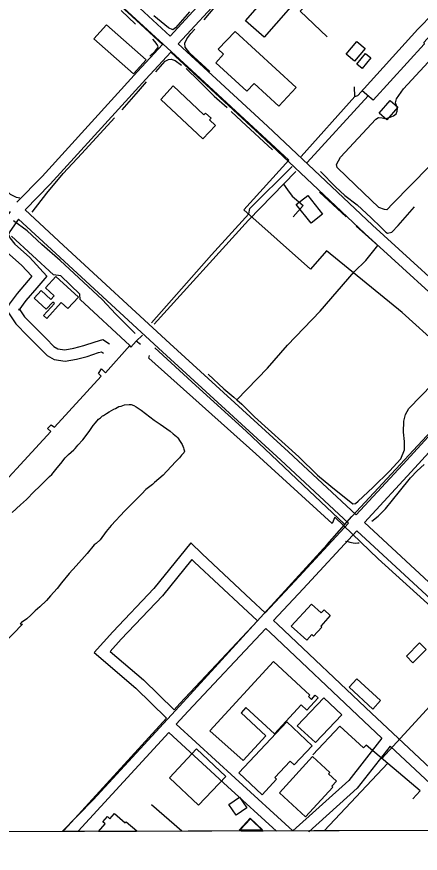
# Model space of a CAD drawing. Extents: x 3355677 to 3393573, y 612928 to 638357.
# Drawn here: x 3381706 to 3382783, y 618312 to 620542 of the extents above; entities that cross this region are included whole.
import ezdxf

# ---------------------------------------------------------------- set-up
doc = ezdxf.new("R2010")
doc.units = 0
for name, color, linetype in [('V-BLDG-OTLN', 7, 'Continuous'), ('V-GRID-FRAM', 7, 'Continuous'), ('V-ROAD-CNTR', 7, 'Continuous'), ('V-SITE-OTLN', 7, 'Continuous'), ('V-SITE-VEGE', 7, 'Continuous'), ('V-TOPO-SHOR', 7, 'Continuous'), ('V-UTIL-LINE', 7, 'Continuous')]:
    doc.layers.add(name, color=color, linetype=linetype)

msp = doc.modelspace()

# ---------------------------------------------------------------- linework, layer by layer
at = {"layer": 'V-BLDG-OTLN'}
for p, q in [((3381936, 618395.8), (3381948.2, 618410)), ((3381948.2, 618410), (3381954.8, 618404.3)), ((3381954.8, 618404.3), (3381966.6, 618418.1)), ((3381966.6, 618418.1), (3381995.6, 618393.2)), ((3382302.1, 618374.4), (3382330.1, 618403.5)), ((3382330.1, 618403.5), (3382363.9, 618371.1)), ((3381924.1, 618370), (3381941.9, 618390.7)), ((3381941.9, 618390.7), (3381936, 618395.8)), ((3381995.6, 618393.2), (3381998.3, 618396.3)), ((3381998.3, 618396.3), (3382026.5, 618372)), ((3382025, 618370.2), (3381924.1, 618370)), ((3382026.5, 618372), (3382025, 618370.2)), ((3382361.8, 618374.2), (3382299.2, 618374)), ((3382305.7, 618371), (3382302.1, 618374.4)), ((3382363.9, 618371.1), (3382305.7, 618371))]:
    msp.add_line(p, q, dxfattribs=at)
for points in [[(3382316.2, 620531.7), (3382438.2, 620670.9), (3382488, 620627.2), (3382366, 620488)], [(3381945.9, 620521), (3382050.9, 620427.9), (3382017.3, 620389.9), (3381911.4, 620483.8)], [(3382288.6, 620502.8), (3382451.3, 620353.9), (3382405.4, 620303.8), (3382339.1, 620364.5), (3382320.1, 620343.7), (3382237, 620419.8), (3382257.7, 620442.5), (3382243.4, 620455.6)], [(3382585.3, 620442.4), (3382613.7, 620476), (3382635.6, 620457.6), (3382607.2, 620424)], [(3382613.7, 620415.8), (3382636.7, 620444.2), (3382650.7, 620432.8), (3382627.6, 620404.5)], [(3382123, 620357.9), (3382205.2, 620280.8), (3382209.8, 620285.7), (3382224.5, 620272), (3382220.3, 620267.6), (3382236.3, 620252.6), (3382202.6, 620216.7), (3382090.3, 620321.9)], [(3382673.5, 620285.2), (3382702.5, 620319.1), (3382723, 620301.6), (3382693.9, 620267.7)], [(3382482.6, 620066), (3382522.2, 620016.4), (3382491.4, 619991.8), (3382451.8, 620041.4)], [(3381810.6, 619849.9), (3381870.5, 619794.8), (3381842.3, 619764.2), (3381824.7, 619780.4), (3381785.9, 619738.1), (3381777.5, 619745.8), (3381806.7, 619777.5), (3381802.2, 619781.6), (3381784.6, 619762.6), (3381752.5, 619792.1), (3381771.4, 619812.7), (3381797.3, 619788.9), (3381805.8, 619798.1), (3381782.6, 619819.5)], [(3382438.7, 618917.2), (3382492.2, 618976.3), (3382518.2, 618952.7), (3382526, 618961.3), (3382542.7, 618946.2), (3382517.1, 618917.9), (3382520.2, 618915.1), (3382498.2, 618890.9), (3382493.7, 618895), (3382480, 618879.9)], [(3382745.8, 618837.8), (3382780.9, 618872.9), (3382798.4, 618855.3), (3382763.3, 618820.2)], [(3382221.1, 618638.9), (3382390.7, 618823.2), (3382487.8, 618733.8), (3382484.1, 618729.7), (3382492.2, 618722.2), (3382502.6, 618733.5), (3382510.2, 618726.5), (3382480.1, 618693.9), (3382464.9, 618707.9), (3382393.8, 618630.6), (3382317.7, 618700.7), (3382304.5, 618686.2), (3382370.9, 618625.1), (3382310.1, 618559.1)], [(3382613.3, 618777.4), (3382676.9, 618719.4), (3382656.1, 618696.6), (3382592.6, 618754.6)], [(3382454.4, 618652.2), (3382525, 618726.7), (3382573.5, 618680.8), (3382503.6, 618607.1)], [(3382298.8, 618526.5), (3382426.3, 618662.2), (3382494.2, 618598.4), (3382446.5, 618547.7), (3382435.6, 618558), (3382394.5, 618514.3), (3382399.5, 618509.6), (3382360.7, 618468.3)], [(3382185.6, 618590.3), (3382263.7, 618516.8), (3382191.2, 618439.9), (3382113.8, 618512.8)], [(3382407.2, 618473.5), (3382495.5, 618570.1), (3382541.7, 618527.8), (3382537.9, 618523.7), (3382558.9, 618504.4), (3382546.6, 618491), (3382549.4, 618488.4), (3382476.9, 618409.1)], [(3382300.5, 618461.7), (3382320.1, 618433.5), (3382291.3, 618413.5), (3382271.7, 618441.7)]]:
    msp.add_lwpolyline(points, close=True, dxfattribs=at)
for points in [[(3382299.2, 618374), (3382329.1, 618405.4)], [(3382329.1, 618405.4), (3382361.8, 618374.2)]]:
    msp.add_lwpolyline(points, dxfattribs=at)
at = {"layer": 'V-GRID-FRAM'}
msp.add_lwpolyline([(3359767.9, 636495.9), (3391341.6, 636578.5), (3391397.2, 618394.8), (3359807.6, 618312.1), (3359767.9, 636495.9)], dxfattribs=at)
at = {"layer": 'V-ROAD-CNTR'}
for points in [[(3382094.7, 620468.3), (3382002.5, 620553.5), (3381677.8, 620841), (3381618.3, 620898.3), (3381606, 620920.6), (3381607, 620951.3), (3381622.5, 620983.6), (3381673.1, 621043.1), (3381756.5, 621140.7), (3381918.6, 621308), (3382051, 621451.1)], [(3382115, 620490.3), (3382022.6, 620575.7), (3381698.2, 620863.1), (3381642.4, 620916.7), (3381636.3, 620927.8), (3381636.8, 620944), (3381647.9, 620967.1), (3381696, 621023.7), (3381778.7, 621120.5), (3381940.4, 621287.4), (3382073.3, 621431)], [(3382568.5, 620982.1), (3382238.4, 620624.5), (3382115, 620490.3)], [(3382590.7, 620961.9), (3382260.4, 620604.2), (3382137.1, 620470)], [(3382645.3, 620912.2), (3382931.4, 620651), (3383337.1, 620273.1), (3383400.5, 620215), (3383411.3, 620197.4), (3383411.2, 620195.8), (3383405.1, 620182.3), (3383321.7, 620098.6), (3383106.6, 619867.2), (3383004.7, 619741.4), (3382980.6, 619718.1), (3382968.2, 619710.5), (3382958.1, 619710.6), (3382946.5, 619719.2), (3382926.9, 619739.3), (3382655.3, 619986.4), (3382374.7, 620250.2), (3382137.1, 620470)], [(3383080.1, 620553.5), (3383357.5, 620295.1), (3383423.9, 620234.2), (3383441.9, 620204.8), (3383440.7, 620188.4), (3383430.2, 620165), (3383343.3, 620077.8), (3383129.3, 619847.5), (3383026.8, 619721.1), (3382999.1, 619694.2), (3382976.6, 619680.4), (3382948, 619680.7), (3382926.7, 619696.6), (3382906, 619717.7), (3382635, 619964.4), (3382354.3, 620228.3), (3382116.8, 620447.9)], [(3382611.9, 619214.6), (3382746.5, 619360.1), (3383141.8, 619791.9), (3383588.7, 620275.3), (3383846.2, 620556.6)], [(3382094.7, 620468.3), (3382028.4, 620396.1), (3381773.5, 620116.5), (3381705.9, 620047.8)], [(3382116.8, 620447.9), (3382050.5, 620375.8), (3381795.2, 620095.9), (3381728, 620027.5)], [(3381688.3, 620023.2), (3381661.7, 619985.2), (3381651.6, 619963.5), (3381660.7, 619937.8), (3381679.2, 619914.8), (3381718.8, 619880), (3381746.1, 619850.4), (3381736.4, 619839.4), (3381707.1, 619804.4), (3381685.6, 619776.1), (3381678.2, 619760.6), (3381703.6, 619723.5), (3381735, 619691.7), (3381762.9, 619663.5), (3381786.7, 619639), (3381805.8, 619628.1), (3381835.1, 619623.9), (3381865.1, 619629.2), (3381893.5, 619636.9), (3381924.3, 619646.8), (3381931.7, 619649), (3381937.6, 619645.3)], [(3381728, 620027.5), (3381830.7, 619932.9), (3382114.8, 619671.2), (3382431, 619382.4), (3382611.9, 619214.6)], [(3381710.6, 620002.7), (3381687.8, 619970.1), (3381684, 619961.9), (3381687.3, 619952.6), (3381700.9, 619935.6), (3381739.8, 619901.5), (3381786.5, 619850.8), (3381759.2, 619819.9), (3381730.5, 619785.7), (3381711.4, 619760.4), (3381712.7, 619763.2), (3381726.8, 619742.7), (3381756.4, 619712.8), (3381784.3, 619684.5), (3381805.3, 619662.9), (3381815.7, 619656.9), (3381834.6, 619654.2), (3381858.5, 619658.5), (3381884.9, 619665.7), (3381915.5, 619675.5), (3381936.1, 619681.6), (3381953.5, 619670.7)], [(3381710.6, 620002.7), (3381810.4, 619910.9), (3382094.5, 619649.1), (3382410.7, 619360.3), (3382591.6, 619192.5)], [(3382633.9, 619194.2), (3382768.5, 619339.8), (3383020.3, 619614.8)], [(3382369.1, 618953.4), (3382448.3, 619037.5), (3382591.6, 619192.5)], [(3382633.9, 619194.2), (3382842.5, 619000.7), (3383156.1, 618711.5), (3383504.4, 618395)], [(3382391.1, 618933), (3382470.2, 619017.1), (3382613.6, 619172.1)], [(3382613.6, 619172.1), (3382822.1, 618978.7), (3383135.9, 618689.3), (3383484.1, 618372.9)], [(3382369.1, 618953.4), (3382330.6, 618989), (3382201.2, 619110.3), (3382170.2, 619140), (3382072, 619018.4), (3381962.1, 618902.8), (3381912.9, 618847.6), (3382023.8, 618751.9), (3382105.9, 618672.7)], [(3382347.6, 618932.4), (3382310.2, 618967.1), (3382180.5, 619088.5), (3382173, 619095.7), (3382094.6, 618998.6), (3381984.2, 618882.5), (3381955.6, 618850.4), (3382044.1, 618774.1), (3382126.1, 618694.8)], [(3382126.1, 618694.8), (3382141, 618711.1), (3382348.8, 618931.9)], [(3382993.3, 618371.8), (3382923.2, 618432.4), (3382652.4, 618686), (3382402.8, 618922.2), (3382391.1, 618933)], [(3382131.8, 618656.6), (3382163, 618690.7), (3382370.5, 618911.2)], [(3382680.5, 618618.6), (3382631.8, 618664.2), (3382382.3, 618900.3), (3382370.5, 618911.2)], [(3381832.4, 618373.7), (3382105.9, 618672.7)], [(3382443, 618371.9), (3382288.8, 618512.2), (3382131.8, 618656.6)], [(3381870.3, 618370.7), (3382111.5, 618634.4)], [(3382399.4, 618371), (3382268.5, 618490.1), (3382111.5, 618634.4)], [(3382680.5, 618618.6), (3382592, 618506.2), (3382443, 618371.9)], [(3382702.5, 618598), (3382614, 618485.7), (3382485.2, 618369.6), (3382488, 618372.4)], [(3382946.8, 618372.3), (3382903.2, 618410.1), (3382702.5, 618598)]]:
    msp.add_lwpolyline(points, dxfattribs=at)
at = {"layer": 'V-SITE-OTLN'}
for p, q in [((3382107.4, 620459.1), (3381912.6, 620637.9)), ((3382206.6, 620368.1), (3382107.4, 620459.1)), ((3382432.3, 620160), (3382206.6, 620368.1)), ((3382311.9, 620028), (3382432.3, 620160)), ((3382490.1, 619869.1), (3382311.9, 620028)), ((3382532.8, 619918.3), (3382490.1, 619869.1)), ((3382734.3, 619754.2), (3382532.8, 619918.3)), ((3382934.7, 619571.6), (3382734.3, 619754.2)), ((3382600.3, 619210.3), (3382841, 619469.6)), ((3382533.9, 619135.4), (3382600.3, 619210.3)), ((3382149.7, 618715.3), (3382533.9, 619135.4)), ((3381910.2, 618454.3), (3382149.7, 618715.3)), ((3381827, 618369.7), (3381910.2, 618454.3)), ((3388510.8, 618387.2), (3381827, 618369.7))]:
    msp.add_line(p, q, dxfattribs=at)
at = {"layer": 'V-SITE-VEGE'}
for points in [[(3381843.7, 619375.2), (3381851.5, 619381.4), (3381858.2, 619387.6), (3381862, 619391), (3381865.9, 619396.6), (3381869.2, 619399.9), (3381882.6, 619414.5), (3381893.6, 619429.7), (3381900.8, 619439.2), (3381910.2, 619452.7), (3381916.3, 619460), (3381924.1, 619469.5), (3381929.1, 619473.4), (3381935.2, 619478.5), (3381937.4, 619479.6), (3381945.2, 619484.7), (3381952.5, 619488.6), (3381965.2, 619496.5), (3381969.1, 619498.2), (3381978.6, 619502.8), (3381984.7, 619504.5), (3381993.1, 619507.3), (3382005.9, 619508.5), (3382011.5, 619508.5), (3382018.8, 619505.8), (3382024.4, 619501.9), (3382038.4, 619493.1), (3382049.6, 619484.2), (3382061.4, 619475.9), (3382072.6, 619467), (3382088.3, 619456.5), (3382115.2, 619437.7), (3382123.1, 619430.5), (3382127.5, 619427.2), (3382132, 619423.3), (3382136, 619419.4), (3382142.2, 619410), (3382147.2, 619401.6), (3382151.2, 619392.7), (3382151.8, 619389.4), (3382153.5, 619383.8), (3382151.8, 619379.9), (3382145.7, 619373.1), (3382140.2, 619366.4), (3382129.1, 619354.6), (3382119.7, 619345.1), (3382105.8, 619329.9), (3382096.4, 619319.8), (3382073.6, 619300.7), (3382068, 619295.6), (3382050.8, 619281.6), (3382039.7, 619270.3), (3382022, 619252.9), (3382008.7, 619239.5), (3381994.2, 619225.4), (3381958.2, 619186.1), (3381944.3, 619169.9), (3381928.3, 619148), (3381918.3, 619138.4), (3381912.2, 619134.5), (3381893.9, 619111.5), (3381864.5, 619078.4), (3381846.2, 619058.2), (3381825.1, 619032.9), (3381813.5, 619017.8), (3381796.3, 618998.2), (3381785.2, 618986.4), (3381768, 618969.5), (3381754.7, 618958.3), (3381743.6, 618947), (3381732.5, 618937.5), (3381718.6, 618927.3), (3381714.7, 618924), (3381721.4, 618922.9), (3381621, 618819.6)], [(3381693.4, 619220.3), (3381716.1, 619241.1), (3381732.2, 619255.1), (3381752.8, 619276.4), (3381766.6, 619289.9), (3381793.3, 619316.3), (3381799.4, 619321.9), (3381813.8, 619339.9), (3381823.2, 619351.1), (3381835.4, 619366.3), (3381843.7, 619375.2)]]:
    msp.add_lwpolyline(points, dxfattribs=at)
at = {"layer": 'V-TOPO-SHOR'}
for p, q in [((3382022.6, 620522.2), (3381984.8, 620559.4)), ((3382584.8, 620008.7), (3382513.5, 620074.4)), ((3382669.8, 619932.4), (3382611.7, 619983.9))]:
    msp.add_line(p, q, dxfattribs=at)
for points in [[(3382205.9, 620534), (3382248.5, 620584.8), (3382294.6, 620632.2)], [(3382167.4, 620555.5), (3382129.5, 620512.4), (3382122.4, 620507.6), (3382110.5, 620512.9), (3382072.2, 620544.8)], [(3382221, 620396.5), (3382167.7, 620445), (3382155.7, 620461), (3382154.5, 620472.3), (3382159.8, 620483.7), (3382170.4, 620498), (3382181.6, 620509.4)], [(3382061.2, 620437.2), (3382075.4, 620450.4), (3382082.5, 620459.4), (3382083.7, 620462.4), (3382080.7, 620468.3), (3382074.7, 620476), (3382069.3, 620482.5)], [(3382710, 620044.4), (3382694, 620027.6), (3382686.9, 620028.2), (3382672.5, 620034), (3382609.5, 620093.3), (3382561.4, 620140.8), (3382559, 620148.5), (3382570.2, 620167.7), (3382663.9, 620269.1), (3382671.7, 620273.4), (3382681.2, 620272.8), (3382687.8, 620271.1), (3382694.4, 620271.7), (3382702.7, 620274.7), (3382711, 620277.8), (3382718.2, 620283.8), (3382721.1, 620290.4), (3382721.6, 620298.7), (3382719.2, 620305.3), (3382716.8, 620313), (3382719.1, 620323.8), (3382738, 620350.2), (3382825.8, 620445)], [(3382077.3, 620395.4), (3382102.1, 620423.5), (3382111, 620428.3), (3382118.1, 620429.5), (3382128.3, 620425.4), (3382145.6, 620413)], [(3382158.2, 620404.2), (3382191.7, 620371.6), (3382232.5, 620330.2), (3382267.2, 620300)], [(3381987.4, 620294.2), (3382031.1, 620343.9), (3382051.8, 620368.4)], [(3381714, 620058.3), (3381705, 620060), (3381689.5, 620068.2), (3381661.9, 620096.6), (3381560.2, 620188.3), (3381451.8, 620289.5), (3381384.7, 620354.6)], [(3382278, 620290), (3382305.5, 620264), (3382388.7, 620187.6)], [(3381746.7, 620021.2), (3381786.2, 620072.1), (3381830, 620124.2), (3381879.7, 620178), (3381967.2, 620273.2)], [(3382806.1, 620143.5), (3382710, 620044.4)], [(3382516.5, 620129.5), (3382556.6, 620088.7), (3382581.2, 620065.6), (3382614.1, 620040.8), (3382651.8, 620005.9), (3382677.6, 619981.1), (3382691.3, 619968.1), (3382695.5, 619965.7), (3382706.8, 619968.1), (3382723.4, 619985.5), (3382767.1, 620035.8)], [(3382021.6, 619697.5), (3381970.7, 619749), (3381933.5, 619788.1), (3381822.1, 619892.8), (3381773.1, 619935.4), (3381733.5, 619971.4), (3381697.7, 619998)], [(3382293.6, 619521.1), (3382375.2, 619605.5), (3382428.4, 619666.6), (3382515.4, 619757), (3382606.5, 619862.4), (3382637.9, 619892.3), (3382669.8, 619932.4)], [(3382579.6, 619190), (3382486.1, 619278.7), (3382317.9, 619437.3), (3382183.8, 619559.1), (3382074.8, 619659.7)], [(3382217.1, 619589.3), (3382259, 619550.2), (3382285.3, 619528.3), (3382293.6, 619521.1), (3382306.9, 619509.4), (3382340.4, 619475.7), (3382458.4, 619368.6), (3382508.7, 619320.1), (3382544, 619291.1), (3382603.2, 619243.3), (3382609.7, 619244.5), (3382617.4, 619250.5), (3382655.9, 619287), (3382701.5, 619332), (3382719.8, 619352.3), (3382730.5, 619363.7), (3382740.5, 619387.6), (3382740.9, 619409.6), (3382738.4, 619435.2), (3382738.8, 619463.8), (3382743.5, 619482.3), (3382752.3, 619497.8), (3382846.4, 619594.8)], [(3382653.7, 619197.3), (3382670.3, 619210.5), (3382689.8, 619230.8), (3382727.6, 619276.3), (3382756.6, 619312.8), (3382774.3, 619332), (3382793.3, 619348.8)], [(3382583.1, 619144.5), (3382589.1, 619143.3), (3382594.5, 619141.5), (3382604, 619139.8), (3382608.8, 619139.2), (3382616.5, 619139.3), (3382620.1, 619139.9)]]:
    msp.add_lwpolyline(points, dxfattribs=at)
at = {"layer": 'V-UTIL-LINE'}
for p, q in [((3382643.5, 620331.2), (3382481.4, 620153.8)), ((3382041.8, 619693.1), (3382024.8, 619677.8))]:
    msp.add_line(p, q, dxfattribs=at)
for points in [[(3382524.7, 620737.4), (3382584.7, 620686.8), (3382462.3, 620557.4), (3382534.1, 620488.8)], [(3382608, 620329.9), (3382616.6, 620332.3), (3382776.4, 620509), (3382859.8, 620595.7), (3382862.8, 620608.3), (3382895.9, 620577.9), (3382864.8, 620543.2), (3382860, 620547.1), (3382792.2, 620473.8), (3382793.1, 620469.1), (3382656.7, 620320), (3382640.1, 620334), (3382626.7, 620345.7)], [(3382464.7, 620169.8), (3382608, 620329.9), (3382607.1, 620355.8)], [(3382065.8, 619726.7), (3382225.5, 619908), (3382325.2, 620016.8), (3382328.2, 620031), (3382441.3, 620143)], [(3382450.9, 620130.1), (3382324.7, 619999.9), (3382073, 619722.3)], [(3382417.6, 620095.7), (3382428.7, 620080.9), (3382440.6, 620063.7), (3382470.5, 620038.8), (3382443.3, 620008.8)], [(3381602.9, 619226.6), (3381796.9, 619436.4), (3381788.2, 619444.2), (3381797.6, 619454.4), (3381806.3, 619448.2), (3381930.9, 619583.9), (3381923.8, 619590.9), (3381932.4, 619603.5), (3381942.6, 619593.4), (3382008.1, 619665.9), (3381874.8, 619788.2), (3381874.7, 619803.1), (3381823.4, 619851.5), (3381803.8, 619854.5), (3381691.8, 619957.3)], [(3382035.8, 619668.4), (3382024.8, 619677.8), (3382010.8, 619661.2), (3382008.1, 619665.9)], [(3383154.1, 619168.5), (3383136.2, 619153.5), (3383101.1, 619114), (3383103.6, 619101.5), (3383049, 619040.8), (3383030.3, 619021.9), (3383016.1, 619035.1), (3383004.4, 619022.5), (3383017, 619010), (3382947.7, 618930.4), (3382905.6, 618884.6), (3382670.6, 619097.3), (3382554.7, 619208), (3382547.7, 619191.5), (3382344.2, 619376.9), (3382058, 619631.7), (3382060.3, 619639.6)], [(3382941.6, 618851.3), (3382799.2, 618694.1), (3382680.6, 618565)], [(3382762.9, 618457.6), (3382782.6, 618478.2), (3382638.7, 618600.6), (3382631.2, 618593.6), (3382567.7, 618651), (3382496.3, 618574.1)], [(3382695.8, 618552.1), (3382526, 618371.5)], [(3382146.1, 618370.6), (3382065.3, 618440.8)]]:
    msp.add_lwpolyline(points, dxfattribs=at)

doc.saveas('drawing.dxf')
